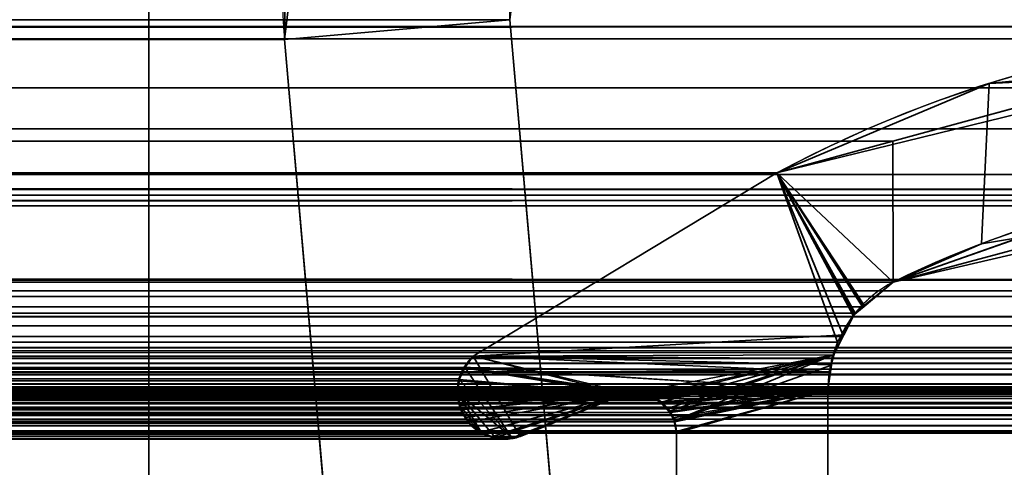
# Model space of a CAD drawing. Header units: millimetres. Extents: x -503 to 6703, y -110 to 193.
# Tile 521 of 656: x 1848.64 to 1855.17, y 11.31 to 14.28. Entities that reach past the tile are written whole.
import ezdxf

# ---------------------------------------------------------------- set-up
doc = ezdxf.new("R2010")
doc.units = ezdxf.units.MM
doc.layers.add('151', color=7, linetype='Continuous', true_color=0xffffff)

# ---------------------------------------------------------------- blocks, each defined once
blk = doc.blocks.new('UG_SURFACE_002')
at = {"layer": '151', "color": 252, "linetype": 'Continuous', "lineweight": 35}
for points in [[(2052.5, -14, 2212.25), (2052.5, 174.4, 2212.25), (947.5, 174.4, 2212.25), (947.5, -14, 2212.25)], [(1097.5, -14, 2062.2499), (1097.5, 174.4, 2062.2499), (1902.5, 174.4, 2062.2499), (1902.5, -14, 2062.2499)]]:
    blk.add_3dface(points, dxfattribs=at)
blk = doc.blocks.new('UG_SURFACE_168')
at = {"layer": '151', "color": 252, "linetype": 'Continuous', "lineweight": 35}
for points in [[(1150.5001, 7.25, 2006.7501), (1849.4999, 7.25, 2006.7501), (1849.4999, 46.92, 2006.7501), (1150.5001, 46.92, 2006.7501)], [(1849.4999, 46.92, 2006.7501), (1849.4999, 7.25, 2006.7501), (1848, 7.25, 2005.25), (1848, 46.92, 2005.25)], [(1850.4095, 14.7887, 2007.6594), (1149.601, 14.1516, 2007.6489), (1149.5905, 14.7887, 2007.6594)], [(1850.4095, 14.7887, 2007.6594), (1850.399, 14.1516, 2007.6489), (1149.601, 14.1516, 2007.6489)], [(1850.399, 14.1516, 2007.6489), (1850.4095, 14.7887, 2007.6594), (1851.8987, 14.6091, 2009.1486), (1851.8933, 14.2823, 2009.1434)], [(1148.1013, 14.6091, 2009.1486), (1851.8933, 14.2823, 2009.1434), (1851.8987, 14.6091, 2009.1486)], [(1148.1013, 14.6091, 2009.1486), (1148.1067, 14.2823, 2009.1434), (1851.8933, 14.2823, 2009.1434)], [(1135.5, -25.92, 2021.75), (1864.5, -25.92, 2021.75), (1864.5, 14.42, 2021.75), (1135.5, 14.42, 2021.75)], [(1137, -25.92, 2020.2501), (1137, 14.42, 2020.2501), (1863, 14.42, 2020.2501), (1863, -25.92, 2020.2501)], [(1148.1067, 14.2823, 2009.1434), (1147.5086, 7.4461, 2009.7415), (1852.4914, 7.4461, 2009.7415), (1851.8933, 14.2823, 2009.1434)], [(1850.9971, 7.3154, 2008.2471), (1850.399, 14.1516, 2007.6489), (1851.8933, 14.2823, 2009.1434), (1852.4914, 7.4461, 2009.7415)], [(1149.601, 14.1516, 2007.6489), (1850.399, 14.1516, 2007.6489), (1850.9971, 7.3154, 2008.2471), (1149.0029, 7.3154, 2008.2471)]]:
    blk.add_3dface(points, dxfattribs=at)
blk = doc.blocks.new('UG_SURFACE_169')
at = {"layer": '151', "color": 252, "linetype": 'Continuous', "lineweight": 35}
for points in [[(1849.4999, 46.92, -7.75), (1849.4999, 7.25, -7.75), (1848, 7.25, -7.75), (1848, 46.92, -7.75)], [(1848, 46.92, 2005.25), (1848, 7.25, 2005.25), (1849.4999, 7.25, 2006.7501), (1849.4999, 46.92, 2006.7501)], [(1849.4999, 7.25, 2006.7501), (1849.4999, 7.25, -7.75), (1849.4999, 46.92, -7.75), (1849.4999, 46.92, 2006.7501)], [(1850.5508, 15.41, -7.75), (1850.399, 14.1516, -7.75), (1850.399, 14.1516, 2007.6489)], [(1850.399, 14.1516, 2007.6489), (1850.4095, 14.7887, 2007.6594), (1850.5508, 15.41, -7.75)], [(1850.399, 14.1516, -7.75), (1850.5508, 15.41, -7.75), (1851.9711, 14.9279, -7.75), (1851.8933, 14.2823, -7.75)], [(1851.8987, 14.6091, 2009.1486), (1851.8933, 14.2823, -7.75), (1851.9711, 14.9279, -7.75)], [(1851.8933, 14.2823, 2009.1434), (1851.8987, 14.6091, 2009.1486), (1850.4095, 14.7887, 2007.6594), (1850.399, 14.1516, 2007.6489)], [(1851.8987, 14.6091, 2009.1486), (1851.8933, 14.2823, 2009.1434), (1851.8933, 14.2823, -7.75)], [(1850.9971, 7.3154, -7.75), (1850.399, 14.1516, -7.75), (1851.8933, 14.2823, -7.75), (1852.4914, 7.4461, -7.75)], [(1852.4914, 7.4461, 2009.7415), (1851.8933, 14.2823, 2009.1434), (1850.399, 14.1516, 2007.6489), (1850.9971, 7.3154, 2008.2471)], [(1851.8933, 14.2823, 2009.1434), (1852.4914, 7.4461, 2009.7415), (1852.4914, 7.4461, -7.75), (1851.8933, 14.2823, -7.75)], [(1850.399, 14.1516, 2007.6489), (1850.399, 14.1516, -7.75), (1850.9971, 7.3154, -7.75), (1850.9971, 7.3154, 2008.2471)]]:
    blk.add_3dface(points, dxfattribs=at)
blk = doc.blocks.new('UG_SURFACE_197')
at = {"layer": '151', "color": 7, "linetype": 'Continuous', "lineweight": 35}
for points in [[(1140.6046, 13.8295, 2016.6454), (1859.3954, 13.8295, 2016.6454), (1857.2187, 14.2362, 2014.4687)], [(1142.7813, 14.2362, 2014.4687), (1140.6046, 13.8295, 2016.6454), (1857.2187, 14.2362, 2014.4687)], [(1857.2187, 14.2362, 2014.4687), (1856.9188, 14.1544, 2014.169), (1143.0812, 14.1544, 2014.169), (1142.7813, 14.2362, 2014.4687)], [(1143.0812, 14.1544, 2014.169), (1856.9188, 14.1544, 2014.169), (1854.4308, 13.476, 2011.6808), (1145.5692, 13.476, 2011.6808)], [(1855.9768, 13.084, 2013.2267), (1854.4322, 12.5427, 2011.6823), (1854.4308, 13.476, 2011.6808), (1856.9188, 14.1544, 2014.169)], [(1860.85, 13.5578, 2018.1), (1859.3954, 13.8295, 2016.6454), (1140.6046, 13.8295, 2016.6454), (1139.15, 13.5578, 2018.1)], [(1139.15, 13.5578, 2018.1), (1138.348, 13.1555, 2018.9021), (1861.652, 13.1555, 2018.9021)], [(1139.15, 13.5578, 2018.1), (1861.652, 13.1555, 2018.9021), (1860.85, 13.5578, 2018.1)], [(1145.5692, 13.476, 2011.6808), (1854.4308, 13.476, 2011.6808), (1853.663, 13.2666, 2010.9129), (1146.337, 13.2666, 2010.9129)], [(1853.663, 13.2666, 2010.9129), (1854.4308, 13.476, 2011.6808), (1854.4322, 12.5427, 2011.6823), (1854.2308, 12.3774, 2011.4808)], [(1858.4361, 13.0479, 2015.686), (1141.5641, 13.0446, 2015.6858), (1142.4994, 13.2561, 2014.7505)], [(1142.4994, 13.2561, 2014.7505), (1143.6955, 12.978, 2013.5546), (1856.288, 13.1186, 2013.5379)], [(1856.288, 13.1186, 2013.5379), (1857.5217, 13.2561, 2014.7717), (1142.4994, 13.2561, 2014.7505)], [(1857.5217, 13.2561, 2014.7717), (1858.4361, 13.0479, 2015.686), (1142.4994, 13.2561, 2014.7505)], [(1853.663, 13.2666, 2010.9129), (1851.6499, 12.0514, 2008.8999), (1148.3501, 12.0514, 2008.8999), (1146.337, 13.2666, 2010.9129)], [(1851.6499, 12.0514, 2008.8999), (1853.663, 13.2666, 2010.9129), (1854.0649, 12.1441, 2011.3151), (1854.0092, 11.9475, 2011.2591)], [(1853.663, 13.2666, 2010.9129), (1854.1812, 12.3367, 2011.4312), (1854.0872, 12.1809, 2011.3373), (1854.0649, 12.1441, 2011.3151)], [(1854.2308, 12.3774, 2011.4808), (1854.1812, 12.3367, 2011.4312), (1853.663, 13.2666, 2010.9129)], [(1863.4446, 12.0875, 2020.6945), (1861.652, 13.1555, 2018.9021), (1138.348, 13.1555, 2018.9021), (1136.5554, 12.0875, 2020.6945)], [(1855.9768, 13.084, 2013.2267), (1856.288, 13.1186, 2013.5379), (1143.6955, 12.978, 2013.5546)], [(1855.9768, 13.084, 2013.2267), (1143.6955, 12.978, 2013.5546), (1145.5678, 12.5427, 2011.6823)], [(1145.5678, 12.5427, 2011.6823), (1854.4322, 12.5427, 2011.6823), (1855.9768, 13.084, 2013.2267)], [(1860.595, 12.5565, 2017.8449), (1139.405, 12.5565, 2017.8449), (1141.5641, 13.0446, 2015.6858)], [(1141.5641, 13.0446, 2015.6858), (1858.4361, 13.0479, 2015.686), (1860.595, 12.5565, 2017.8449)], [(1139.2902, 12.4749, 2017.9598), (1139.405, 12.5565, 2017.8449), (1860.595, 12.5565, 2017.8449)], [(1860.595, 12.5565, 2017.8449), (1860.7128, 12.484, 2017.9627), (1139.2902, 12.4749, 2017.9598)], [(1145.7692, 12.3774, 2011.4808), (1854.2308, 12.3774, 2011.4808), (1854.4322, 12.5427, 2011.6823), (1145.5678, 12.5427, 2011.6823)], [(1139.1529, 12.3772, 2018.0972), (1139.2902, 12.4749, 2017.9598), (1860.7128, 12.484, 2017.9627)], [(1860.7128, 12.484, 2017.9627), (1860.7702, 12.4486, 2018.0202), (1139.1529, 12.3772, 2018.0972)], [(1860.7702, 12.4486, 2018.0202), (1139.1101, 12.316, 2018.1398), (1139.1529, 12.3772, 2018.0972)], [(1860.7702, 12.4486, 2018.0202), (1860.8896, 12.3135, 2018.1396), (1139.1101, 12.316, 2018.1398)], [(1854.1812, 12.3367, 2011.4312), (1145.7692, 12.3774, 2011.4808), (1145.8188, 12.3367, 2011.4312)], [(1854.1812, 12.3367, 2011.4312), (1854.2308, 12.3774, 2011.4808), (1145.7692, 12.3774, 2011.4808)], [(1145.8188, 12.3367, 2011.4312), (1854.0872, 12.1809, 2011.3373), (1854.1812, 12.3367, 2011.4312)], [(1145.8188, 12.3367, 2011.4312), (1145.9128, 12.1809, 2011.3373), (1854.0872, 12.1809, 2011.3373)], [(1139.022, 12.19, 2018.2281), (1139.1101, 12.316, 2018.1398), (1860.8896, 12.3135, 2018.1396)], [(1860.8896, 12.3135, 2018.1396), (1860.942, 12.2541, 2018.1921), (1139.022, 12.19, 2018.2281)], [(1860.942, 12.2541, 2018.1921), (1138.9928, 12.1065, 2018.2571), (1139.022, 12.19, 2018.2281)], [(1860.942, 12.2541, 2018.1921), (1861.0098, 12.1077, 2018.2598), (1138.9928, 12.1065, 2018.2571)], [(1854.0092, 11.9475, 2011.2591), (1145.9128, 12.1809, 2011.3373), (1145.9351, 12.1441, 2011.3151)], [(1854.0092, 11.9475, 2011.2591), (1854.0649, 12.1441, 2011.3151), (1145.9128, 12.1809, 2011.3373)], [(1854.0649, 12.1441, 2011.3151), (1854.0872, 12.1809, 2011.3373), (1145.9128, 12.1809, 2011.3373)], [(1854.0089, 11.9448, 2011.2588), (1145.9351, 12.1441, 2011.3151), (1145.9908, 11.9475, 2011.2591)], [(1145.9351, 12.1441, 2011.3151), (1854.0089, 11.9448, 2011.2588), (1854.0092, 11.9475, 2011.2591)], [(1136.5554, 12.0875, 2020.6945), (1136.5012, 12.0383, 2020.7489), (1863.498, 12.0365, 2020.7479)], [(1863.498, 12.0365, 2020.7479), (1863.4446, 12.0875, 2020.6945), (1136.5554, 12.0875, 2020.6945)], [(1138.9546, 11.9977, 2018.2953), (1138.9928, 12.1065, 2018.2571), (1861.0098, 12.1077, 2018.2598)], [(1861.0098, 12.1077, 2018.2598), (1861.0249, 12.0751, 2018.275), (1138.9546, 11.9977, 2018.2953)], [(1861.0249, 12.0751, 2018.275), (1861.0616, 11.8663, 2018.3115), (1138.9546, 11.9977, 2018.2953)], [(1863.552, 11.9652, 2020.802), (1136.476, 12.0155, 2020.7739), (1136.4516, 11.9779, 2020.7984)], [(1136.5012, 12.0383, 2020.7489), (1136.476, 12.0155, 2020.7739), (1863.5329, 12.0032, 2020.7829)], [(1136.476, 12.0155, 2020.7739), (1863.552, 11.9652, 2020.802), (1863.5329, 12.0032, 2020.7829)], [(1863.5329, 12.0032, 2020.7829), (1863.498, 12.0365, 2020.7479), (1136.5012, 12.0383, 2020.7489)], [(1148.409, 11.9819, 2008.841), (1148.3501, 12.0514, 2008.8999), (1851.6499, 12.0514, 2008.8999)], [(1148.409, 11.9819, 2008.841), (1851.6499, 12.0514, 2008.8999), (1851.5877, 11.9763, 2008.8377)], [(1851.5877, 11.9763, 2008.8377), (1851.6499, 12.0514, 2008.8999), (1854.0092, 11.9475, 2011.2591), (1854.0089, 11.9448, 2011.2588)], [(1863.552, 11.9652, 2020.802), (1136.4472, 11.9664, 2020.8027), (1136.4319, 11.9258, 2020.818)], [(1136.4319, 11.9258, 2020.818), (1863.569, 11.9316, 2020.8189), (1863.552, 11.9652, 2020.802)], [(1136.4516, 11.9779, 2020.7984), (1136.4472, 11.9664, 2020.8027), (1863.552, 11.9652, 2020.802)], [(1861.0616, 11.8663, 2018.3115), (1138.9384, 11.8663, 2018.3115), (1138.9546, 11.9977, 2018.2953)], [(1145.9908, 11.9475, 2011.2591), (1145.9911, 11.9448, 2011.2588), (1854.0089, 11.9448, 2011.2588)], [(1146, 11.8277, 2011.25), (1854, 11.8277, 2011.25), (1854.0089, 11.9448, 2011.2588), (1145.9911, 11.9448, 2011.2588)], [(1851.5877, 11.9763, 2008.8377), (1148.4128, 11.9737, 2008.8372), (1148.409, 11.9819, 2008.841)], [(1851.5877, 11.9763, 2008.8377), (1851.5868, 11.9742, 2008.8367), (1148.4128, 11.9737, 2008.8372)], [(1148.4401, 11.9155, 2008.8098), (1148.4128, 11.9737, 2008.8372), (1851.5868, 11.9742, 2008.8367)], [(1148.4401, 11.9155, 2008.8098), (1851.5868, 11.9742, 2008.8367), (1851.5551, 11.8998, 2008.805)], [(1851.5534, 11.8868, 2008.8034), (1851.5551, 11.8998, 2008.805), (1851.5868, 11.9742, 2008.8367), (1852.6485, 11.798, 2009.8984)], [(1851.5868, 11.9742, 2008.8367), (1851.5877, 11.9763, 2008.8377), (1852.6485, 11.798, 2009.8984)], [(1851.5877, 11.9763, 2008.8377), (1852.7161, 11.8082, 2009.9661), (1852.6646, 11.8019, 2009.9146)], [(1852.6646, 11.8019, 2009.9146), (1852.6485, 11.798, 2009.8984), (1851.5877, 11.9763, 2008.8377)], [(1851.5877, 11.9763, 2008.8377), (1854, 11.8277, 2011.25), (1852.755, 11.8066, 2010.005), (1852.7161, 11.8082, 2009.9661)], [(1854.0089, 11.9448, 2011.2588), (1854, 11.8277, 2011.25), (1851.5877, 11.9763, 2008.8377)], [(1136.4217, 11.8984, 2020.8285), (1136.4156, 11.8382, 2020.8344), (1863.5852, 11.846, 2020.8352)], [(1136.4319, 11.9258, 2020.818), (1136.4217, 11.8984, 2020.8285), (1863.5852, 11.846, 2020.8352)], [(1136.4319, 11.9258, 2020.818), (1863.5697, 11.9274, 2020.8199), (1863.569, 11.9316, 2020.8189)], [(1863.5852, 11.846, 2020.8352), (1863.5697, 11.9274, 2020.8199), (1136.4319, 11.9258, 2020.818)], [(1851.5551, 11.8998, 2008.805), (1148.4461, 11.8863, 2008.8038), (1148.4401, 11.9155, 2008.8098)], [(1851.5551, 11.8998, 2008.805), (1851.5534, 11.8868, 2008.8034), (1148.4461, 11.8863, 2008.8038)], [(1148.4551, 11.8424, 2008.7948), (1148.4461, 11.8863, 2008.8038), (1851.5534, 11.8868, 2008.8034)], [(1148.4551, 11.8424, 2008.7948), (1851.5534, 11.8868, 2008.8034), (1851.5438, 11.8115, 2008.7938)], [(1851.5465, 11.7913, 2008.7965), (1851.5438, 11.8115, 2008.7938), (1851.5534, 11.8868, 2008.8034), (1852.6485, 11.798, 2009.8984)], [(1863.5851, 11.8384, 2020.8352), (1136.4156, 11.8382, 2020.8344), (1136.4145, 11.8282, 2020.8354)], [(1136.4145, 11.8282, 2020.8354), (1136.4242, 11.7582, 2020.8259), (1863.5851, 11.8384, 2020.8352)], [(1136.4156, 11.8382, 2020.8344), (1863.5851, 11.8384, 2020.8352), (1863.5852, 11.846, 2020.8352)], [(1863.5844, 11.8085, 2020.8344), (1863.5851, 11.8384, 2020.8352), (1136.4242, 11.7582, 2020.8259)], [(1862.3996, 11.8171, 2019.6495), (1863.1971, 11.5484, 2020.447), (1136.8029, 11.5484, 2020.447), (1137.6004, 11.8171, 2019.6495)], [(1862.3996, 11.8171, 2019.6495), (1137.6004, 11.8171, 2019.6495), (1137.6144, 11.8176, 2019.6357)], [(1862.3232, 11.8261, 2019.5732), (1137.6144, 11.8176, 2019.6357), (1137.6871, 11.8202, 2019.563)], [(1862.3232, 11.8261, 2019.5732), (1862.3855, 11.8187, 2019.6354), (1137.6144, 11.8176, 2019.6357)], [(1137.6144, 11.8176, 2019.6357), (1862.3855, 11.8187, 2019.6354), (1862.3996, 11.8171, 2019.6495)], [(1137.6871, 11.8202, 2019.563), (1862.3134, 11.823, 2019.5634), (1862.3232, 11.8261, 2019.5732)], [(1862.3134, 11.823, 2019.5634), (1137.6871, 11.8202, 2019.563), (1137.7167, 11.8212, 2019.5334)], [(1137.7167, 11.8212, 2019.5334), (1862.2395, 11.7993, 2019.4895), (1862.3134, 11.823, 2019.5634)], [(1137.7167, 11.8212, 2019.5334), (1137.76, 11.8, 2019.49), (1862.2395, 11.7993, 2019.4895)], [(1138.9384, 6.7187, 2018.3115), (1138.9384, 11.8663, 2018.3115), (1861.0616, 11.8663, 2018.3115), (1861.0616, 6.7187, 2018.3115)], [(1146, 11.8277, 2011.25), (1146, 5.7035, 2011.25), (1854, 5.7035, 2011.25), (1854, 11.8277, 2011.25)], [(1851.5438, 11.8115, 2008.7938), (1148.4526, 11.791, 2008.7974), (1148.4551, 11.8424, 2008.7948)], [(1851.5438, 11.8115, 2008.7938), (1851.5465, 11.7913, 2008.7965), (1148.4526, 11.791, 2008.7974)], [(1852.802, 11.7917, 2010.052), (1852.755, 11.8066, 2010.005), (1854, 11.8277, 2011.25)], [(1854, 11.8277, 2011.25), (1852.8557, 11.7747, 2010.1056), (1852.802, 11.7917, 2010.052)], [(1854, 11.8277, 2011.25), (1852.9017, 11.7431, 2010.1516), (1852.8765, 11.7603, 2010.1266), (1852.8557, 11.7747, 2010.1056)], [(1852.9371, 11.7015, 2010.1871), (1852.9017, 11.7431, 2010.1516), (1854, 11.8277, 2011.25)], [(1854, 11.8277, 2011.25), (1852.9586, 11.6764, 2010.2086), (1852.9371, 11.7015, 2010.1871)], [(1852.9798, 11.6289, 2010.2298), (1852.9586, 11.6764, 2010.2086), (1854, 11.8277, 2011.25)], [(1854, 11.8277, 2011.25), (1852.9862, 11.6145, 2010.2363), (1852.9798, 11.6289, 2010.2298)], [(1852.9965, 11.5516, 2010.2465), (1852.9862, 11.6145, 2010.2363), (1854, 11.8277, 2011.25)], [(1854, 11.8277, 2011.25), (1852.9979, 11.5427, 2010.2479), (1852.9965, 11.5516, 2010.2465)], [(1854, 11.8277, 2011.25), (1854, 5.7035, 2011.25), (1852.9979, 7.7467, 2010.2479), (1852.9979, 11.5427, 2010.2479)], [(1863.5844, 11.8085, 2020.8344), (1136.4242, 11.7582, 2020.8259), (1136.428, 11.7445, 2020.822)], [(1136.428, 11.7445, 2020.822), (1863.572, 11.7445, 2020.822), (1863.5844, 11.8085, 2020.8344)], [(1862.1986, 11.7862, 2019.4485), (1137.76, 11.8, 2019.49), (1137.8185, 11.7716, 2019.4316)], [(1862.1986, 11.7862, 2019.4485), (1862.2395, 11.7993, 2019.4895), (1137.76, 11.8, 2019.49)], [(1137.8185, 11.7716, 2019.4316), (1862.1829, 11.7701, 2019.4328), (1862.1986, 11.7862, 2019.4485)], [(1862.1829, 11.7701, 2019.4328), (1137.8185, 11.7716, 2019.4316), (1137.8264, 11.7677, 2019.4235)], [(1137.8264, 11.7677, 2019.4235), (1862.1271, 11.7128, 2019.377), (1862.1829, 11.7701, 2019.4328)], [(1137.8264, 11.7677, 2019.4235), (1137.8732, 11.7134, 2019.3768), (1862.1271, 11.7128, 2019.377)], [(1852.9017, 11.7431, 2010.1516), (1147.0993, 11.7439, 2010.1507), (1147.1241, 11.7573, 2010.1259)], [(1852.8557, 11.7747, 2010.1056), (1147.1241, 11.7573, 2010.1259), (1147.1965, 11.7966, 2010.0534)], [(1852.8557, 11.7747, 2010.1056), (1852.8765, 11.7603, 2010.1266), (1147.1241, 11.7573, 2010.1259)], [(1147.1241, 11.7573, 2010.1259), (1852.8765, 11.7603, 2010.1266), (1852.9017, 11.7431, 2010.1516)], [(1852.8557, 11.7747, 2010.1056), (1147.1965, 11.7966, 2010.0534), (1147.1974, 11.7967, 2010.0527)], [(1147.1974, 11.7967, 2010.0527), (1147.2839, 11.8082, 2009.9661), (1852.7161, 11.8082, 2009.9661)], [(1852.7161, 11.8082, 2009.9661), (1852.755, 11.8066, 2010.005), (1147.1974, 11.7967, 2010.0527)], [(1852.755, 11.8066, 2010.005), (1852.802, 11.7917, 2010.052), (1147.1974, 11.7967, 2010.0527)], [(1147.1974, 11.7967, 2010.0527), (1852.802, 11.7917, 2010.052), (1852.8557, 11.7747, 2010.1056)], [(1852.6646, 11.8019, 2009.9146), (1147.2839, 11.8082, 2009.9661), (1147.3515, 11.798, 2009.8984)], [(1852.6646, 11.8019, 2009.9146), (1852.7161, 11.8082, 2009.9661), (1147.2839, 11.8082, 2009.9661)], [(1147.3515, 11.798, 2009.8984), (1852.6485, 11.798, 2009.8984), (1852.6646, 11.8019, 2009.9146)], [(1851.9601, 11.5173, 2009.2101), (1852.6485, 11.798, 2009.8984), (1147.3515, 11.798, 2009.8984), (1148.0399, 11.5173, 2009.2101)], [(1851.5542, 11.7351, 2008.8041), (1148.4309, 11.6956, 2008.8191), (1148.451, 11.758, 2008.7991)], [(1148.451, 11.758, 2008.7991), (1851.5465, 11.7913, 2008.7965), (1851.5542, 11.7351, 2008.8041)], [(1148.451, 11.758, 2008.7991), (1148.4526, 11.791, 2008.7974), (1851.5465, 11.7913, 2008.7965)], [(1852.6485, 11.798, 2009.8984), (1851.5694, 11.6961, 2008.8193), (1851.5542, 11.7351, 2008.8041), (1851.5465, 11.7913, 2008.7965)], [(1851.6161, 11.6163, 2008.8661), (1851.5806, 11.6675, 2008.8305), (1851.5694, 11.6961, 2008.8193), (1852.6485, 11.798, 2009.8984)], [(1851.7013, 11.5469, 2008.9512), (1851.6227, 11.6068, 2008.8727), (1851.6161, 11.6163, 2008.8661), (1852.6485, 11.798, 2009.8984)], [(1851.7786, 11.5187, 2009.0287), (1851.7202, 11.5324, 2008.9703), (1851.7013, 11.5469, 2008.9512), (1852.6485, 11.798, 2009.8984)], [(1851.7786, 11.5187, 2009.0287), (1852.6485, 11.798, 2009.8984), (1851.9601, 11.5173, 2009.2101), (1851.874, 11.5032, 2009.124)], [(1136.4323, 11.736, 2020.8178), (1863.5677, 11.736, 2020.8178), (1863.572, 11.7445, 2020.822), (1136.428, 11.7445, 2020.822)], [(1863.5314, 11.662, 2020.7813), (1136.4323, 11.736, 2020.8178), (1136.4686, 11.662, 2020.7813)], [(1863.5314, 11.662, 2020.7813), (1863.5677, 11.736, 2020.8178), (1136.4323, 11.736, 2020.8178)], [(1862.1204, 11.7061, 2019.3703), (1137.8732, 11.7134, 2019.3768), (1137.88, 11.7055, 2019.3701)], [(1862.1204, 11.7061, 2019.3703), (1862.1271, 11.7128, 2019.377), (1137.8732, 11.7134, 2019.3768)], [(1137.88, 11.7055, 2019.3701), (1862.0888, 11.6334, 2019.3388), (1862.1204, 11.7061, 2019.3703)], [(1137.88, 11.7055, 2019.3701), (1137.9112, 11.6334, 2019.3388), (1862.0888, 11.6334, 2019.3388)], [(1852.9586, 11.6764, 2010.2086), (1147.0414, 11.6764, 2010.2086), (1147.0629, 11.7014, 2010.1871)], [(1852.9017, 11.7431, 2010.1516), (1147.0629, 11.7014, 2010.1871), (1147.0993, 11.7439, 2010.1507)], [(1852.9017, 11.7431, 2010.1516), (1852.9371, 11.7015, 2010.1871), (1147.0629, 11.7014, 2010.1871)], [(1147.0629, 11.7014, 2010.1871), (1852.9371, 11.7015, 2010.1871), (1852.9586, 11.6764, 2010.2086)], [(1851.5806, 11.6675, 2008.8305), (1148.3837, 11.6165, 2008.8663), (1148.4263, 11.6814, 2008.8236)], [(1148.4263, 11.6814, 2008.8236), (1851.5694, 11.6961, 2008.8193), (1851.5806, 11.6675, 2008.8305)], [(1148.4263, 11.6814, 2008.8236), (1148.4309, 11.6956, 2008.8191), (1851.5694, 11.6961, 2008.8193)], [(1851.5542, 11.7351, 2008.8041), (1851.5694, 11.6961, 2008.8193), (1148.4309, 11.6956, 2008.8191)], [(1863.5275, 11.6582, 2020.7775), (1136.4726, 11.6582, 2020.7775), (1136.5391, 11.5917, 2020.7109)], [(1136.5391, 11.5917, 2020.7109), (1863.461, 11.5914, 2020.7109), (1863.5275, 11.6582, 2020.7775)], [(1862.0888, 7.3541, 2019.3388), (1862.0888, 11.6334, 2019.3388), (1137.9112, 11.6334, 2019.3388), (1137.9112, 7.3541, 2019.3388)], [(1147.0138, 11.6145, 2010.2363), (1147.0202, 11.6289, 2010.2298), (1852.9798, 11.6289, 2010.2298), (1852.9862, 11.6145, 2010.2363)], [(1852.9586, 11.6764, 2010.2086), (1147.0202, 11.6289, 2010.2298), (1147.0414, 11.6764, 2010.2086)], [(1852.9586, 11.6764, 2010.2086), (1852.9798, 11.6289, 2010.2298), (1147.0202, 11.6289, 2010.2298)], [(1148.3773, 11.6068, 2008.8727), (1148.3837, 11.6165, 2008.8663), (1851.6161, 11.6163, 2008.8661)], [(1851.6161, 11.6163, 2008.8661), (1851.6227, 11.6068, 2008.8727), (1148.3773, 11.6068, 2008.8727)], [(1851.5806, 11.6675, 2008.8305), (1851.6161, 11.6163, 2008.8661), (1148.3837, 11.6165, 2008.8663)], [(1863.4601, 11.5905, 2020.71), (1136.5391, 11.5917, 2020.7109), (1136.5411, 11.5896, 2020.7088)], [(1863.4601, 11.5905, 2020.71), (1863.461, 11.5914, 2020.7109), (1136.5391, 11.5917, 2020.7109)], [(1863.4601, 11.5905, 2020.71), (1136.5411, 11.5896, 2020.7088), (1136.622, 11.5553, 2020.628)], [(1136.622, 11.5553, 2020.628), (1863.378, 11.5551, 2020.628), (1863.4601, 11.5905, 2020.71)], [(1863.344, 11.5404, 2020.5939), (1136.622, 11.5553, 2020.628), (1136.6581, 11.54, 2020.592)], [(1863.344, 11.5404, 2020.5939), (1863.378, 11.5551, 2020.628), (1136.622, 11.5553, 2020.628)], [(1147.0035, 11.5516, 2010.2465), (1852.9965, 11.5516, 2010.2465), (1852.9979, 11.5427, 2010.2479), (1147.0021, 11.5427, 2010.2479)], [(1852.9862, 11.6145, 2010.2363), (1147.0035, 11.5516, 2010.2465), (1147.0138, 11.6145, 2010.2363)], [(1852.9862, 11.6145, 2010.2363), (1852.9965, 11.5516, 2010.2465), (1147.0035, 11.5516, 2010.2465)], [(1851.7013, 11.5469, 2008.9512), (1148.299, 11.5493, 2008.9509), (1148.326, 11.5603, 2008.924)], [(1148.326, 11.5603, 2008.924), (1851.6227, 11.6068, 2008.8727), (1851.7013, 11.5469, 2008.9512)], [(1148.326, 11.5603, 2008.924), (1148.3773, 11.6068, 2008.8727), (1851.6227, 11.6068, 2008.8727)], [(1136.6581, 11.54, 2020.592), (1136.7087, 11.5429, 2020.5412), (1863.291, 11.5412, 2020.541)], [(1863.291, 11.5412, 2020.541), (1863.344, 11.5404, 2020.5939), (1136.6581, 11.54, 2020.592)], [(1863.2195, 11.5423, 2020.4694), (1136.7087, 11.5429, 2020.5412), (1136.8029, 11.5484, 2020.447)], [(1863.2195, 11.5423, 2020.4694), (1863.291, 11.5412, 2020.541), (1136.7087, 11.5429, 2020.5412)], [(1136.8029, 11.5484, 2020.447), (1863.1971, 11.5484, 2020.447), (1863.2195, 11.5423, 2020.4694)], [(1852.9979, 11.5427, 2010.2479), (1852.9979, 7.7467, 2010.2479), (1147.0021, 7.7467, 2010.2479), (1147.0021, 11.5427, 2010.2479)], [(1851.9601, 11.5173, 2009.2101), (1148.0399, 11.5173, 2009.2101), (1148.1261, 11.5091, 2009.1238)], [(1148.1261, 11.5091, 2009.1238), (1851.874, 11.5032, 2009.124), (1851.9601, 11.5173, 2009.2101)], [(1851.8566, 11.5004, 2009.1066), (1148.1261, 11.5091, 2009.1238), (1148.1853, 11.5034, 2009.0647)], [(1851.8566, 11.5004, 2009.1066), (1851.874, 11.5032, 2009.124), (1148.1261, 11.5091, 2009.1238)], [(1148.1853, 11.5034, 2009.0647), (1851.7786, 11.5187, 2009.0287), (1851.8566, 11.5004, 2009.1066)], [(1148.1853, 11.5034, 2009.0647), (1148.221, 11.5179, 2009.0289), (1851.7786, 11.5187, 2009.0287)], [(1851.7202, 11.5324, 2008.9703), (1148.221, 11.5179, 2009.0289), (1148.299, 11.5493, 2008.9509)], [(1851.7202, 11.5324, 2008.9703), (1851.7786, 11.5187, 2009.0287), (1148.221, 11.5179, 2009.0289)], [(1148.299, 11.5493, 2008.9509), (1851.7013, 11.5469, 2008.9512), (1851.7202, 11.5324, 2008.9703)], [(1851.874, 11.5032, 2009.124), (1851.8566, 11.5004, 2009.1066), (1851.7786, 11.5187, 2009.0287)]]:
    blk.add_3dface(points, dxfattribs=at)
blk = doc.blocks.new('UG_SURFACE_198')
at = {"layer": '151', "color": 7, "linetype": 'Continuous', "lineweight": 35}
for points in [[(1855.9645, 12.9538, -7.75), (1855.0178, 12.7957, -7.75), (1855.0702, 13.8596, -7.75), (1856.3297, 13.9878, -7.75)], [(1856.341, 13.9228, 2013.5911), (1856.3297, 13.9878, -7.75), (1855.0702, 13.8596, -7.75)], [(1853.663, 13.2666, 2010.9129), (1856.341, 13.9228, 2013.5911), (1855.0702, 13.8596, -7.75)], [(1856.341, 13.9228, 2013.5911), (1853.663, 13.2666, 2010.9129), (1854.4322, 12.5427, 2011.6823), (1855.9648, 12.8977, 2013.2148)], [(1855.0702, 13.8596, -7.75), (1853.663, 13.2666, -7.75), (1853.663, 13.2666, 2010.9129)], [(1855.0178, 12.7957, -7.75), (1854.4322, 12.5427, -7.75), (1853.663, 13.2666, -7.75), (1855.0702, 13.8596, -7.75)], [(1853.663, 13.2666, -7.75), (1851.6499, 12.0514, -7.75), (1851.6499, 12.0514, 2008.8999), (1853.663, 13.2666, 2010.9129)], [(1851.6499, 12.0514, -7.75), (1853.663, 13.2666, -7.75), (1854.1744, 12.3282, -7.75), (1854.1058, 12.1916, -7.75)], [(1853.663, 13.2666, 2010.9129), (1851.6499, 12.0514, 2008.8999), (1854.0347, 12.0607, 2011.2846), (1854.1008, 12.1889, 2011.3509)], [(1853.663, 13.2666, -7.75), (1854.4322, 12.5427, -7.75), (1854.243, 12.3854, -7.75)], [(1854.243, 12.3854, -7.75), (1854.1744, 12.3282, -7.75), (1853.663, 13.2666, -7.75)], [(1853.663, 13.2666, 2010.9129), (1854.1691, 12.3216, 2011.4191), (1854.2403, 12.3814, 2011.4903)], [(1854.2403, 12.3814, 2011.4903), (1854.4322, 12.5427, 2011.6823), (1853.663, 13.2666, 2010.9129)], [(1854.1008, 12.1889, 2011.3509), (1854.1691, 12.3216, 2011.4191), (1853.663, 13.2666, 2010.9129)], [(1855.9645, 12.9538, -7.75), (1855.9648, 12.8977, 2013.2148), (1854.4322, 12.5427, 2011.6823)], [(1854.4322, 12.5427, 2011.6823), (1855.0178, 12.7957, -7.75), (1855.9645, 12.9538, -7.75)], [(1854.4322, 12.5427, 2011.6823), (1854.4322, 12.5427, -7.75), (1855.0178, 12.7957, -7.75)], [(1854.4322, 12.5427, -7.75), (1854.4322, 12.5427, 2011.6823), (1854.2403, 12.3814, 2011.4903)], [(1854.2403, 12.3814, 2011.4903), (1854.243, 12.3854, -7.75), (1854.4322, 12.5427, -7.75)], [(1854.243, 12.3854, -7.75), (1854.2403, 12.3814, 2011.4903), (1854.1691, 12.3216, 2011.4191)], [(1854.1691, 12.3216, 2011.4191), (1854.1744, 12.3282, -7.75), (1854.243, 12.3854, -7.75)], [(1854.1691, 12.3216, 2011.4191), (1854.1008, 12.1889, 2011.3509), (1854.1058, 12.1916, -7.75)], [(1854.1691, 12.3216, 2011.4191), (1854.1058, 12.1916, -7.75), (1854.1744, 12.3282, -7.75)], [(1854.1058, 12.1916, -7.75), (1854.0276, 12.0359, -7.75), (1851.6499, 12.0514, -7.75)], [(1854.0276, 12.0359, -7.75), (1854.1058, 12.1916, -7.75), (1854.1008, 12.1889, 2011.3509)], [(1854.0276, 12.0359, -7.75), (1854.1008, 12.1889, 2011.3509), (1854.0347, 12.0607, 2011.2846)], [(1851.6499, 12.0514, -7.75), (1851.5958, 11.9786, -7.75), (1851.5933, 11.9786, 2008.8432)], [(1851.5933, 11.9786, 2008.8432), (1851.6499, 12.0514, 2008.8999), (1851.6499, 12.0514, -7.75)], [(1851.6499, 12.0514, 2008.8999), (1851.5933, 11.9786, 2008.8432), (1851.9032, 11.5143, 2009.1531), (1851.9601, 11.5173, 2009.2101)], [(1854.0219, 11.9929, -7.75), (1854, 11.8277, -7.75), (1851.5958, 11.9786, -7.75), (1851.6499, 12.0514, -7.75)], [(1852.682, 11.8051, 2009.932), (1852.7161, 11.8082, 2009.9661), (1854.0347, 12.0607, 2011.2846), (1851.6499, 12.0514, 2008.8999)], [(1851.6499, 12.0514, -7.75), (1854.0276, 12.0359, -7.75), (1854.0219, 11.9929, -7.75)], [(1851.6499, 12.0514, 2008.8999), (1852.6485, 11.798, 2009.8984), (1852.682, 11.8051, 2009.932)], [(1851.9601, 11.5173, 2009.2101), (1852.6485, 11.798, 2009.8984), (1851.6499, 12.0514, 2008.8999)], [(1854.0347, 12.0607, 2011.2846), (1852.7161, 11.8082, 2009.9661), (1852.8116, 11.7875, 2010.0615)], [(1852.8116, 11.7875, 2010.0615), (1852.8453, 11.7801, 2010.0954), (1854.0347, 12.0607, 2011.2846)], [(1854.0347, 12.0607, 2011.2846), (1852.8453, 11.7801, 2010.0954), (1852.8899, 11.7442, 2010.1399)], [(1852.8899, 11.7442, 2010.1399), (1852.9385, 11.705, 2010.1886), (1854.0347, 12.0607, 2011.2846)], [(1854.0347, 12.0607, 2011.2846), (1852.9385, 11.705, 2010.1886), (1852.9489, 11.6862, 2010.1988)], [(1852.9489, 11.6862, 2010.1988), (1852.9837, 11.6222, 2010.2339), (1854.0347, 12.0607, 2011.2846)], [(1854.0244, 11.9915, 2011.2743), (1854.0347, 12.0607, 2011.2846), (1852.9837, 11.6222, 2010.2339), (1852.9838, 11.6216, 2010.2339)], [(1854.0347, 12.0607, 2011.2846), (1854.0219, 11.9929, -7.75), (1854.0276, 12.0359, -7.75)], [(1854.0347, 12.0607, 2011.2846), (1854.0244, 11.9915, 2011.2743), (1854.0219, 11.9929, -7.75)], [(1851.5958, 11.9786, -7.75), (1851.5724, 11.9473, -7.75), (1851.557, 11.8953, 2008.8069)], [(1851.557, 11.8953, 2008.8069), (1851.5782, 11.9593, 2008.8282), (1851.5958, 11.9786, -7.75)], [(1851.9032, 11.5143, 2009.1531), (1851.5933, 11.9786, 2008.8432), (1851.5782, 11.9593, 2008.8282), (1851.557, 11.8953, 2008.8069)], [(1851.5724, 11.9473, -7.75), (1851.5595, 11.8957, -7.75), (1851.557, 11.8953, 2008.8069)], [(1851.5595, 11.8957, -7.75), (1851.5724, 11.9473, -7.75), (1851.5958, 11.9786, -7.75), (1852.6485, 11.798, -7.75)], [(1851.5782, 11.9593, 2008.8282), (1851.5933, 11.9786, 2008.8432), (1851.5958, 11.9786, -7.75)], [(1851.5958, 11.9786, -7.75), (1852.7161, 11.8082, -7.75), (1852.682, 11.8051, -7.75)], [(1852.682, 11.8051, -7.75), (1852.6485, 11.798, -7.75), (1851.5958, 11.9786, -7.75)], [(1852.7161, 11.8082, -7.75), (1851.5958, 11.9786, -7.75), (1854, 11.8277, -7.75)], [(1852.9838, 11.6216, 2010.2339), (1852.9979, 11.5427, 2010.2479), (1854, 11.8277, 2011.25), (1854.0244, 11.9915, 2011.2743)], [(1854.0219, 11.9929, -7.75), (1854.0244, 11.9915, 2011.2743), (1854, 11.8277, 2011.25)], [(1854, 11.8277, 2011.25), (1854, 11.8277, -7.75), (1854.0219, 11.9929, -7.75)], [(1851.5595, 11.8957, -7.75), (1851.5443, 11.835, -7.75), (1851.5469, 11.8101, 2008.7969)], [(1852.6485, 11.798, -7.75), (1851.5478, 11.8108, -7.75), (1851.5443, 11.835, -7.75), (1851.5595, 11.8957, -7.75)], [(1851.5469, 11.8101, 2008.7969), (1851.5482, 11.8687, 2008.7981), (1851.5595, 11.8957, -7.75)], [(1851.9032, 11.5143, 2009.1531), (1851.557, 11.8953, 2008.8069), (1851.5482, 11.8687, 2008.7981), (1851.5469, 11.8101, 2008.7969)], [(1851.5482, 11.8687, 2008.7981), (1851.557, 11.8953, 2008.8069), (1851.5595, 11.8957, -7.75)], [(1851.5443, 11.835, -7.75), (1851.5478, 11.8108, -7.75), (1851.5469, 11.8101, 2008.7969)], [(1852.8117, 11.7909, -7.75), (1852.7161, 11.8082, -7.75), (1854, 11.8277, -7.75)], [(1854, 11.8277, -7.75), (1852.8279, 11.7879, -7.75), (1852.8117, 11.7909, -7.75)], [(1852.8906, 11.7476, -7.75), (1852.8279, 11.7879, -7.75), (1854, 11.8277, -7.75)], [(1854, 11.8277, -7.75), (1852.9121, 11.7338, -7.75), (1852.8906, 11.7476, -7.75)], [(1852.9462, 11.685, -7.75), (1852.9121, 11.7338, -7.75), (1854, 11.8277, -7.75)], [(1854, 11.8277, -7.75), (1852.9763, 11.6419, -7.75), (1852.9462, 11.685, -7.75)], [(1852.9809, 11.6209, -7.75), (1852.9763, 11.6419, -7.75), (1854, 11.8277, -7.75)], [(1854, 11.8277, -7.75), (1852.9979, 11.5427, -7.75), (1852.9809, 11.6209, -7.75)], [(1854, 11.8277, -7.75), (1854, 5.7035, -7.75), (1852.9979, 7.7467, -7.75), (1852.9979, 11.5427, -7.75)], [(1854, 5.7035, 2011.25), (1854, 11.8277, 2011.25), (1852.9979, 11.5427, 2010.2479), (1852.9979, 7.7467, 2010.2479)], [(1854, 11.8277, 2011.25), (1854, 5.7035, 2011.25), (1854, 5.7035, -7.75), (1854, 11.8277, -7.75)], [(1851.546, 11.777, 2008.796), (1851.5478, 11.8108, -7.75), (1851.5605, 11.7233, -7.75)], [(1851.546, 11.777, 2008.796), (1851.5469, 11.8101, 2008.7969), (1851.5478, 11.8108, -7.75)], [(1851.7015, 11.5519, 2008.9514), (1851.5469, 11.8101, 2008.7969), (1851.546, 11.777, 2008.796), (1851.5607, 11.7246, 2008.8108)], [(1851.5605, 11.7233, -7.75), (1851.5607, 11.7246, 2008.8108), (1851.546, 11.777, 2008.796)], [(1851.5469, 11.8101, 2008.7969), (1851.7015, 11.5519, 2008.9514), (1851.7878, 11.5084, 2009.0377), (1851.7972, 11.5089, 2009.0473)], [(1851.7972, 11.5089, 2009.0473), (1851.9032, 11.5143, 2009.1531), (1851.5469, 11.8101, 2008.7969)], [(1852.6485, 11.798, -7.75), (1851.5605, 11.7233, -7.75), (1851.5478, 11.8108, -7.75)], [(1851.6005, 11.644, -7.75), (1851.5627, 11.7075, -7.75), (1851.5605, 11.7233, -7.75), (1852.6485, 11.798, -7.75)], [(1852.6485, 11.798, -7.75), (1851.7023, 11.5477, -7.75), (1851.6227, 11.6068, -7.75), (1851.6005, 11.644, -7.75)], [(1851.7987, 11.5127, -7.75), (1851.7276, 11.529, -7.75), (1851.7023, 11.5477, -7.75), (1852.6485, 11.798, -7.75)], [(1851.9027, 11.5083, -7.75), (1851.8523, 11.5004, -7.75), (1851.7987, 11.5127, -7.75), (1852.6485, 11.798, -7.75)], [(1852.6485, 11.798, -7.75), (1851.9601, 11.5173, -7.75), (1851.9027, 11.5083, -7.75)], [(1851.9601, 11.5173, -7.75), (1852.6485, 11.798, -7.75), (1852.6485, 11.798, 2009.8984), (1851.9601, 11.5173, 2009.2101)], [(1852.682, 11.8051, 2009.932), (1852.6485, 11.798, -7.75), (1852.682, 11.8051, -7.75)], [(1852.682, 11.8051, 2009.932), (1852.6485, 11.798, 2009.8984), (1852.6485, 11.798, -7.75)], [(1852.682, 11.8051, -7.75), (1852.7161, 11.8082, 2009.9661), (1852.682, 11.8051, 2009.932)], [(1852.682, 11.8051, -7.75), (1852.7161, 11.8082, -7.75), (1852.7161, 11.8082, 2009.9661)], [(1852.8117, 11.7909, -7.75), (1852.8116, 11.7875, 2010.0615), (1852.7161, 11.8082, 2009.9661)], [(1852.7161, 11.8082, 2009.9661), (1852.7161, 11.8082, -7.75), (1852.8117, 11.7909, -7.75)], [(1852.8116, 11.7875, 2010.0615), (1852.8117, 11.7909, -7.75), (1852.8279, 11.7879, -7.75)], [(1852.8116, 11.7875, 2010.0615), (1852.8279, 11.7879, -7.75), (1852.8906, 11.7476, -7.75)], [(1852.8906, 11.7476, -7.75), (1852.8453, 11.7801, 2010.0954), (1852.8116, 11.7875, 2010.0615)], [(1852.8906, 11.7476, -7.75), (1852.8899, 11.7442, 2010.1399), (1852.8453, 11.7801, 2010.0954)], [(1852.8899, 11.7442, 2010.1399), (1852.8906, 11.7476, -7.75), (1852.9121, 11.7338, -7.75)], [(1851.5713, 11.6865, 2008.8212), (1851.5607, 11.7246, 2008.8108), (1851.5605, 11.7233, -7.75)], [(1851.5713, 11.6865, 2008.8212), (1851.5605, 11.7233, -7.75), (1851.5627, 11.7075, -7.75)], [(1851.7015, 11.5519, 2008.9514), (1851.5607, 11.7246, 2008.8108), (1851.5713, 11.6865, 2008.8212), (1851.5985, 11.6444, 2008.8484)], [(1851.5627, 11.7075, -7.75), (1851.5985, 11.6444, 2008.8484), (1851.5713, 11.6865, 2008.8212)], [(1851.5627, 11.7075, -7.75), (1851.6005, 11.644, -7.75), (1851.5985, 11.6444, 2008.8484)], [(1852.9462, 11.685, -7.75), (1852.9385, 11.705, 2010.1886), (1852.8899, 11.7442, 2010.1399)], [(1852.8899, 11.7442, 2010.1399), (1852.9121, 11.7338, -7.75), (1852.9462, 11.685, -7.75)], [(1852.9462, 11.685, -7.75), (1852.9489, 11.6862, 2010.1988), (1852.9385, 11.705, 2010.1886)], [(1852.9489, 11.6862, 2010.1988), (1852.9462, 11.685, -7.75), (1852.9763, 11.6419, -7.75)], [(1852.9763, 11.6419, -7.75), (1852.9837, 11.6222, 2010.2339), (1852.9489, 11.6862, 2010.1988)], [(1851.6227, 11.6068, -7.75), (1851.6227, 11.6068, 2008.8727), (1851.5985, 11.6444, 2008.8484)], [(1851.5985, 11.6444, 2008.8484), (1851.6005, 11.644, -7.75), (1851.6227, 11.6068, -7.75)], [(1851.5985, 11.6444, 2008.8484), (1851.6227, 11.6068, 2008.8727), (1851.6545, 11.5755, 2008.9045), (1851.7015, 11.5519, 2008.9514)], [(1852.9837, 11.6222, 2010.2339), (1852.9763, 11.6419, -7.75), (1852.9809, 11.6209, -7.75)], [(1852.9809, 11.6209, -7.75), (1852.9838, 11.6216, 2010.2339), (1852.9837, 11.6222, 2010.2339)], [(1852.9838, 11.6216, 2010.2339), (1852.9809, 11.6209, -7.75), (1852.9979, 11.5427, -7.75)], [(1852.9979, 11.5427, -7.75), (1852.9979, 11.5427, 2010.2479), (1852.9838, 11.6216, 2010.2339)], [(1851.6545, 11.5755, 2008.9045), (1851.6227, 11.6068, -7.75), (1851.7023, 11.5477, -7.75)], [(1851.6545, 11.5755, 2008.9045), (1851.6227, 11.6068, 2008.8727), (1851.6227, 11.6068, -7.75)], [(1851.7023, 11.5477, -7.75), (1851.7015, 11.5519, 2008.9514), (1851.6545, 11.5755, 2008.9045)], [(1851.7878, 11.5084, 2009.0377), (1851.7015, 11.5519, 2008.9514), (1851.7023, 11.5477, -7.75)], [(1851.7878, 11.5084, 2009.0377), (1851.7023, 11.5477, -7.75), (1851.7276, 11.529, -7.75)], [(1851.7878, 11.5084, 2009.0377), (1851.7276, 11.529, -7.75), (1851.7987, 11.5127, -7.75)], [(1851.7987, 11.5127, -7.75), (1851.7972, 11.5089, 2009.0473), (1851.7878, 11.5084, 2009.0377)], [(1851.8523, 11.5004, -7.75), (1851.9032, 11.5143, 2009.1531), (1851.7972, 11.5089, 2009.0473)], [(1851.7972, 11.5089, 2009.0473), (1851.7987, 11.5127, -7.75), (1851.8523, 11.5004, -7.75)], [(1851.8523, 11.5004, -7.75), (1851.9027, 11.5083, -7.75), (1851.9032, 11.5143, 2009.1531)], [(1851.9032, 11.5143, 2009.1531), (1851.9027, 11.5083, -7.75), (1851.9601, 11.5173, -7.75)], [(1851.9601, 11.5173, -7.75), (1851.9601, 11.5173, 2009.2101), (1851.9032, 11.5143, 2009.1531)], [(1852.9979, 11.5427, -7.75), (1852.9979, 7.7467, -7.75), (1852.9979, 7.7467, 2010.2479), (1852.9979, 11.5427, 2010.2479)]]:
    blk.add_3dface(points, dxfattribs=at)

msp = doc.modelspace()

# ---------------------------------------------------------------- linework, layer by layer
at = {"layer": '151', "color": 252, "linetype": 'Continuous', "lineweight": -3, "true_color": 0x939598}
for p, q in [((1849.5, 7.25, -7.75), (1849.5, 46.92, -7.75)), ((1849.5, 7.25, 2006.75), (1849.5, 46.92, 2006.75)), ((1849.5, 7.25, 2006.75), (1849.5, 46.92, 2006.75)), ((1851.8933, 14.2823, 2009.1433), (1148.1067, 14.2823, 2009.1433)), ((1851.8933, 14.2823, -7.75), (1852.4914, 7.4461, -7.75)), ((1851.8933, 14.2823, 2009.1433), (1852.4914, 7.4461, 2009.7414)), ((1851.8933, 14.2823, 2009.1433), (1852.4914, 7.4461, 2009.7414)), ((1851.8933, 14.2823, -7.75), (1851.8933, 14.2823, 2009.1433)), ((1850.3991, 14.1516, 2007.6491), (1149.6009, 14.1516, 2007.6491)), ((1850.3991, 14.1516, 2007.6491), (1850.9971, 7.3154, 2008.2471)), ((1850.3991, 14.1516, -7.75), (1850.3991, 14.1516, 2007.6491)), ((1850.3991, 14.1516, 2007.6491), (1850.9971, 7.3154, 2008.2471)), ((1850.3991, 14.1516, -7.75), (1850.9971, 7.3154, -7.75)), ((1853.663, 13.2666, 2010.913), (1146.337, 13.2666, 2010.913)), ((1853.663, 13.2666, 2010.913), (1851.6499, 12.0514, 2008.8999)), ((1851.6499, 12.0514, 2008.8999), (1853.663, 13.2666, 2010.913)), ((1853.663, 13.2666, -7.75), (1851.6499, 12.0514, -7.75)), ((1853.663, 13.2666, -7.75), (1853.663, 13.2666, 2010.913)), ((1861.652, 13.1555, 2018.902), (1138.348, 13.1555, 2018.902)), ((1139.405, 12.5565, 2017.845), (1860.595, 12.5565, 2017.845)), ((1145.5678, 12.5427, 2011.6822), (1854.4322, 12.5427, 2011.6822)), ((1854.4322, 12.5427, 2011.6822), (1854.4322, 12.5427, -7.75)), ((1863.4445, 12.0875, 2020.6945), (1136.5555, 12.0875, 2020.6945)), ((1851.6499, 12.0514, 2008.8999), (1148.3501, 12.0514, 2008.8999)), ((1851.6499, 12.0514, -7.75), (1851.6499, 12.0514, 2008.8999)), ((1862.3996, 11.8171, 2019.6496), (1137.6004, 11.8171, 2019.6496)), ((1138.9385, 11.8663, 2018.3115), (1861.0615, 11.8663, 2018.3115)), ((1146, 11.8277, 2011.25), (1854, 11.8277, 2011.25)), ((1854, 11.8277, -7.75), (1854, 5.7035, -7.75)), ((1854, 5.7035, 2011.25), (1854, 11.8277, 2011.25)), ((1854, 11.8277, 2011.25), (1854, 11.8277, -7.75)), ((1854, 5.7035, 2011.25), (1854, 11.8277, 2011.25)), ((1852.7161, 11.8082, 2009.9661), (1147.2839, 11.8082, 2009.9661)), ((1852.6485, 11.798, 2009.8985), (1147.3515, 11.798, 2009.8985)), ((1851.96, 11.5173, -7.75), (1852.6485, 11.798, -7.75)), ((1851.96, 11.5173, 2009.21), (1852.6485, 11.798, 2009.8985)), ((1851.96, 11.5173, 2009.21), (1852.6485, 11.798, 2009.8985)), ((1852.6485, 11.798, -7.75), (1852.6485, 11.798, 2009.8985)), ((1852.7161, 11.8082, -7.75), (1852.7161, 11.8082, 2009.9661)), ((1863.572, 11.7445, 2020.822), (1136.428, 11.7445, 2020.822)), ((1862.0888, 11.6334, 2019.3388), (1137.9112, 11.6334, 2019.3388)), ((1851.6227, 11.6068, 2008.8727), (1148.3773, 11.6068, 2008.8727)), ((1851.6227, 11.6068, -7.75), (1851.6227, 11.6068, 2008.8727)), ((1863.1971, 11.5484, 2020.4471), (1136.8029, 11.5484, 2020.4471)), ((1852.9979, 11.5427, 2010.2479), (1147.0021, 11.5427, 2010.2479)), ((1851.96, 11.5173, 2009.21), (1148.04, 11.5173, 2009.21)), ((1851.96, 11.5173, -7.75), (1851.96, 11.5173, 2009.21)), ((1852.9979, 11.5427, -7.75), (1852.9979, 11.5427, 2010.2479)), ((1852.9979, 11.5427, 2010.2479), (1852.9979, 7.7467, 2010.2479)), ((1852.9979, 11.5427, -7.75), (1852.9979, 7.7467, -7.75)), ((1852.9979, 7.7467, 2010.2479), (1852.9979, 11.5427, 2010.2479))]:
    msp.add_line(p, q, dxfattribs=at)
msp.add_arc((1853.4673, 14.42, -7.75), 3.08, 90, 185, dxfattribs=at)
at = {"layer": '151', "color": 252, "linetype": 'Continuous', "lineweight": -3, "true_color": 0x939598, "extrusion": (-0.707107, -6.12323e-17, 0.707107)}
for major_axis, start_param, end_param in [((-3.08, 0, -3.08), 4.712389, 6.370452), ((3.08, 0, 3.08), 1.570796, 3.228859), ((-1.58, 0, -1.58), 4.712389, 6.370452)]:
    msp.add_ellipse((1853.4673, 14.42, 2010.7173), major_axis=major_axis, ratio=0.707107, start_param=start_param, end_param=end_param, dxfattribs=at)
at = {"layer": '151', "color": 252, "linetype": 'Continuous', "lineweight": -3, "true_color": 0x939598}
for points in [[(1861.652, 13.1555, -7.75), (1859.1854, 14.5654, -7.75), (1856.1674, 14.6068, -7.75), (1853.663, 13.2666, -7.75)], [(1853.663, 13.2666, 2010.913), (1856.1674, 14.6068, 2013.4174), (1859.1854, 14.5654, 2016.4354), (1861.652, 13.1555, 2018.902)], [(1860.595, 12.5565, -7.75), (1858.6467, 13.4942, -7.75), (1856.3766, 13.4889, -7.75), (1854.4322, 12.5427, -7.75)], [(1854.4322, 12.5427, 2011.6822), (1856.3766, 13.4889, 2013.6266), (1858.6467, 13.4942, 2015.8967), (1860.595, 12.5565, 2017.845)], [(1854.4322, 12.5427, -7.75), (1854.1667, 12.4026, -7.75), (1854.0007, 12.1279, -7.75), (1854, 11.8277, -7.75)], [(1854.4322, 12.5427, 2011.6822), (1854.1667, 12.4026, 2011.4167), (1854.0007, 12.1279, 2011.2507), (1854, 11.8277, 2011.25)], [(1851.6499, 12.0514, -7.75), (1851.5197, 11.9364, -7.75), (1851.5076, 11.7374, -7.75), (1851.6227, 11.6068, -7.75)], [(1851.6499, 12.0514, 2008.8999), (1851.5197, 11.9364, 2008.7697), (1851.5076, 11.7374, 2008.7576), (1851.6227, 11.6068, 2008.8727)], [(1852.9979, 11.5427, 2010.2479), (1852.9936, 11.6939, 2010.2436), (1852.8673, 11.8125, 2010.1173), (1852.7161, 11.8082, 2009.9661)], [(1852.7161, 11.8082, -7.75), (1852.8673, 11.8125, -7.75), (1852.9936, 11.6939, -7.75), (1852.9979, 11.5427, -7.75)], [(1852.7161, 11.8082, 2009.9661), (1852.6931, 11.8075, 2009.9431), (1852.6708, 11.804, 2009.9208), (1852.6485, 11.798, 2009.8985)], [(1852.6485, 11.798, -7.75), (1852.6708, 11.804, -7.75), (1852.6931, 11.8075, -7.75), (1852.7161, 11.8082, -7.75)], [(1851.6227, 11.6068, -7.75), (1851.7069, 11.5116, -7.75), (1851.8397, 11.4762, -7.75), (1851.96, 11.5173, -7.75)], [(1851.96, 11.5173, 2009.21), (1851.8397, 11.4762, 2009.0897), (1851.7069, 11.5116, 2008.9569), (1851.6227, 11.6068, 2008.8727)]]:
    msp.add_open_spline(points, degree=3, dxfattribs=at)
for points, knots in [([(1853.663, 13.2666, 2010.913), (1854.948, 13.9543, 2012.198), (1856.2993, 14.26, 2013.5493), (1859.0277, 14.2249, 2016.2777), (1860.3787, 13.8833, 2017.6287), (1861.652, 13.1555, 2018.902)], [0, 0, 0, 0, 0.5, 0.5, 1, 1, 1, 1]), ([(1860.595, 12.5565, 2017.845), (1859.603, 13.034, 2016.853), (1858.5601, 13.2584, 2015.8101), (1856.4653, 13.2538, 2013.7153), (1855.423, 13.0249, 2012.673), (1854.4322, 12.5427, 2011.6822)], [0, 0, 0, 0, 0.5, 0.5, 1, 1, 1, 1]), ([(1854.4322, 12.5427, 2011.6822), (1854.3416, 12.4949, 2011.5916), (1854.2541, 12.4266, 2011.5041), (1854.1361, 12.2813, 2011.3861), (1854.0958, 12.2163, 2011.3458), (1854.0392, 12.0836, 2011.2892), (1854.0196, 12.0166, 2011.2696), (1854.0032, 11.9082, 2011.2532), (1854.0001, 11.8679, 2011.2501), (1854, 11.8277, 2011.25)], [0, 0, 0, 0, 0.414476, 0.414476, 0.668143, 0.668143, 0.8804, 0.8804, 1, 1, 1, 1]), ([(1851.6499, 12.0514, 2008.8999), (1851.6268, 12.031, 2008.8768), (1851.6052, 12.0058, 2008.8552), (1851.5741, 11.9535, 2008.8241), (1851.5628, 11.9275, 2008.8128), (1851.5474, 11.872, 2008.7974), (1851.5434, 11.8414, 2008.7934), (1851.5441, 11.7856, 2008.7941), (1851.5477, 11.7594, 2008.7977), (1851.5605, 11.711, 2008.8105), (1851.5697, 11.6881, 2008.8197), (1851.5927, 11.6448, 2008.8427), (1851.6071, 11.6245, 2008.8571), (1851.6227, 11.6068, 2008.8727)], [0, 0, 0, 0, 0.216863, 0.216863, 0.383756, 0.383756, 0.552397, 0.552397, 0.697708, 0.697708, 0.841881, 0.841881, 1, 1, 1, 1]), ([(1852.7161, 11.8082, 2009.9661), (1852.7132, 11.8081, 2009.9632), (1852.7104, 11.808, 2009.9604), (1852.7046, 11.8076, 2009.9546), (1852.7017, 11.8074, 2009.9517), (1852.696, 11.8069, 2009.946), (1852.6931, 11.8066, 2009.9431), (1852.6874, 11.8059, 2009.9374), (1852.6845, 11.8055, 2009.9345), (1852.6788, 11.8046, 2009.9288), (1852.676, 11.8041, 2009.926), (1852.6703, 11.803, 2009.9203), (1852.6674, 11.8025, 2009.9174), (1852.6592, 11.8007, 2009.9092), (1852.6538, 11.7994, 2009.9038), (1852.6485, 11.798, 2009.8985)], [0, 0, 0, 0, 0.126778, 0.126778, 0.253555, 0.253555, 0.380333, 0.380333, 0.50711, 0.50711, 0.633887, 0.633887, 0.760663, 0.760663, 1, 1, 1, 1]), ([(1852.9979, 11.5427, 2010.2479), (1852.9972, 11.5673, 2010.2472), (1852.9931, 11.5919, 2010.2431), (1852.9794, 11.6369, 2010.2294), (1852.9698, 11.6578, 2010.2198), (1852.9505, 11.6896, 2010.2005), (1852.9416, 11.7019, 2010.1916), (1852.9224, 11.724, 2010.1724), (1852.9123, 11.7341, 2010.1623), (1852.887, 11.7555, 2010.137), (1852.8716, 11.766, 2010.1216), (1852.8236, 11.7923, 2010.0736), (1852.7893, 11.8027, 2010.0393), (1852.7421, 11.8081, 2009.9921), (1852.7291, 11.8086, 2009.9791), (1852.7161, 11.8082, 2009.9661)], [0, 0, 0, 0, 0.140983, 0.140983, 0.280767, 0.280767, 0.380246, 0.380246, 0.479533, 0.479533, 0.616902, 0.616902, 0.895772, 0.895772, 1, 1, 1, 1]), ([(1851.6227, 11.6068, 2008.8727), (1851.6372, 11.5904, 2008.8872), (1851.6529, 11.5761, 2008.9029), (1851.6856, 11.5514, 2008.9356), (1851.7027, 11.541, 2008.9527), (1851.7377, 11.5239, 2008.9877), (1851.7557, 11.5171, 2009.0057), (1851.7829, 11.5095, 2009.0329), (1851.7921, 11.5074, 2009.0421), (1851.8196, 11.5022, 2009.0696), (1851.8381, 11.5005, 2009.0881), (1851.8739, 11.5003, 2009.1239), (1851.8912, 11.5016, 2009.1412), (1851.9257, 11.5072, 2009.1757), (1851.943, 11.5114, 2009.193), (1851.96, 11.5173, 2009.21)], [0, 0, 0, 0, 0.157298, 0.157298, 0.31426, 0.31426, 0.471036, 0.471036, 0.549134, 0.549134, 0.705793, 0.705793, 0.851832, 0.851832, 1, 1, 1, 1])]:
    msp.add_open_spline(points, degree=3, knots=knots, dxfattribs=at)

# ---------------------------------------------------------------- block references
for name in ['UG_SURFACE_002', 'UG_SURFACE_168', 'UG_SURFACE_169', 'UG_SURFACE_197', 'UG_SURFACE_198']:
    msp.add_blockref(name, (0, 0), dxfattribs=at)

doc.saveas('drawing.dxf')
